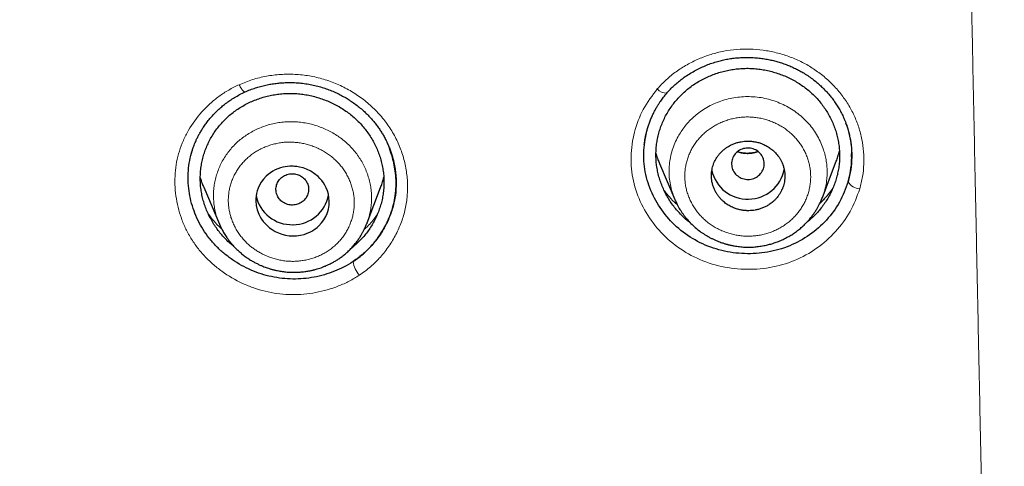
# Model space of a CAD drawing. Header units: millimetres. Extents: x 8 to 473, y 11 to 654.
# Tile 568 of 656: x 227 to 251, y 558 to 569. Entities that reach past the tile are written whole.
import ezdxf

# ---------------------------------------------------------------- set-up
doc = ezdxf.new("R2010")
doc.units = ezdxf.units.MM

msp = doc.modelspace()

# ---------------------------------------------------------------- linework, layer by layer
at = {"color": 8, "linetype": 'Continuous', "lineweight": 0}
for p, q in [((246.837, 566.459), (246.837, 566.448)), ((246.898, 565.965), (246.895, 566.091)), ((235.664, 565.825), (235.664, 565.79))]:
    msp.add_line(p, q, dxfattribs=at)
at = {"color": 7, "linetype": 'Continuous', "lineweight": 30}
for p, q in [((242.19, 565.73), (242.568, 564.845)), ((246.182, 564.895), (246.522, 565.784)), ((231.022, 565.146), (231.406, 564.248)), ((235.026, 564.274), (235.358, 565.141)), ((235.737, 565.293), (235.737, 565.299)), ((242.572, 564.84), (242.57, 564.845)), ((246.18, 564.895), (246.179, 564.892)), ((231.41, 564.241), (231.407, 564.248)), ((235.02, 564.26), (235.017, 564.252))]:
    msp.add_line(p, q, dxfattribs=at)
at = {"color": 8, "linetype": 'Continuous', "lineweight": 0, "flags": 128}
msp.add_lwpolyline([(232.041, 567.483), (232.04, 567.482), (232.034, 567.48), (232.027, 567.48), (232.018, 567.483), (232.008, 567.489), (231.997, 567.499), (231.986, 567.511), (231.973, 567.525), (231.96, 567.542), (231.946, 567.562), (231.932, 567.583), (231.918, 567.607), (231.904, 567.632), (231.89, 567.658)], dxfattribs=at)
at = {"color": 7, "linetype": 'Continuous', "lineweight": 30, "flags": 128}
for points in [[(244.365, 565.339), (244.4, 565.341), (244.435, 565.347), (244.469, 565.354), (244.502, 565.365), (244.534, 565.379), (244.564, 565.395), (244.593, 565.413), (244.621, 565.434), (244.646, 565.458), (244.669, 565.483), (244.69, 565.51), (244.708, 565.538), (244.723, 565.568), (244.736, 565.6), (244.746, 565.632), (244.753, 565.665), (244.757, 565.698), (244.758, 565.731), (244.755, 565.765), (244.75, 565.798), (244.742, 565.831), (244.731, 565.862), (244.717, 565.893), (244.7, 565.922), (244.681, 565.95), (244.659, 565.976), (244.635, 566.001), (244.609, 566.023), (244.581, 566.043), (244.551, 566.06), (244.519, 566.075), (244.487, 566.087), (244.454, 566.096), (244.419, 566.103), (244.385, 566.107), (244.35, 566.107), (244.315, 566.105), (244.28, 566.1), (244.247, 566.092), (244.213, 566.082), (244.181, 566.068), (244.151, 566.052), (244.122, 566.033), (244.095, 566.012), (244.069, 565.989), (244.046, 565.964), (244.025, 565.937), (244.007, 565.908), (243.992, 565.878), (243.979, 565.847), (243.969, 565.815), (243.962, 565.782), (243.959, 565.749), (243.958, 565.715), (243.96, 565.682), (243.965, 565.649), (243.973, 565.616), (243.984, 565.584), (243.998, 565.554), (244.015, 565.524), (244.035, 565.496), (244.056, 565.47), (244.08, 565.446), (244.107, 565.424), (244.135, 565.404), (244.164, 565.387), (244.196, 565.372), (244.228, 565.36), (244.262, 565.35), (244.296, 565.344), (244.331, 565.34), (244.365, 565.339)], [(233.215, 563.957), (233.299, 563.961), (233.394, 563.974), (233.484, 563.995), (233.498, 564), (233.513, 564.005), (233.528, 564.01), (233.543, 564.015), (233.558, 564.021), (233.626, 564.051), (233.684, 564.082), (233.731, 564.112), (233.77, 564.139), (233.8, 564.163), (233.822, 564.182), (233.837, 564.196), (233.843, 564.201), (233.844, 564.203), (233.845, 564.204), (233.845, 564.204), (233.846, 564.204), (233.846, 564.204), (233.846, 564.204), (233.846, 564.204), (233.846, 564.204), (233.846, 564.204), (233.912, 564.276), (233.967, 564.351), (234.012, 564.428), (234.046, 564.506), (234.064, 564.558), (234.078, 564.61), (234.088, 564.66), (234.094, 564.71), (234.098, 564.759), (234.098, 564.806), (234.092, 564.891), (234.077, 564.975), (234.053, 565.057), (234.022, 565.136), (233.991, 565.197), (233.955, 565.255), (233.915, 565.31), (233.871, 565.362), (233.823, 565.41), (233.74, 565.479), (233.646, 565.539), (233.542, 565.59), (233.458, 565.62), (233.369, 565.642), (233.339, 565.648), (233.308, 565.653), (233.277, 565.657), (233.245, 565.659), (233.213, 565.661), (233.181, 565.662), (233.131, 565.661), (233.078, 565.657), (233.022, 565.649), (232.963, 565.637), (232.901, 565.62), (232.838, 565.598), (232.775, 565.571), (232.714, 565.538), (232.656, 565.501), (232.601, 565.46), (232.55, 565.415), (232.487, 565.348), (232.433, 565.275), (232.389, 565.2), (232.353, 565.123), (232.332, 565.061), (232.316, 564.998), (232.305, 564.936), (232.299, 564.875), (232.298, 564.815), (232.307, 564.702), (232.333, 564.592), (232.373, 564.486), (232.404, 564.425), (232.439, 564.366), (232.48, 564.311), (232.524, 564.258), (232.573, 564.21), (232.633, 564.158), (232.699, 564.11), (232.772, 564.068), (232.851, 564.03), (232.935, 564), (233.025, 563.977), (233.118, 563.962), (233.215, 563.957)]]:
    msp.add_lwpolyline(points, dxfattribs=at)
at = {"color": 8, "linetype": 'Continuous', "lineweight": 0}
for centre, radius, start, end in [((242.371, 567.767), 0.317, 222.2258, 269.4406), ((247.125, 565.476), 0.368, 211.6492, 265.9142), ((235.294, 563.41), 0.618, 187.7344, 222.2357)]:
    msp.add_arc(centre, radius, start, end, dxfattribs=at)
at = {"color": 7, "linetype": 'Continuous', "lineweight": 30}
for centre, radius, start, end in [((244.343, 565.748), 0.89, 192.2146, 272.06), ((244.371, 565.75), 0.891, 270.3048, 349.2852), ((233.178, 565.12), 0.889, 191.3459, 272.0718), ((233.205, 565.122), 0.891, 270.3045, 349.3054)]:
    msp.add_arc(centre, radius, start, end, dxfattribs=at)
for points, knots in [([(299.289, 549.534), (299.725, 550.765), (300.594, 553.215), (301.5, 556.983), (302.198, 560.759), (302.704, 564.542), (303.106, 568.714), (303.367, 573.274), (303.476, 578.215), (303.459, 583.733), (303.324, 589.828), (303.176, 596.52), (302.935, 603.229), (302.478, 609.963), (301.819, 615.576), (301.057, 620.061), (300.323, 623.426), (299.375, 626.774), (298.152, 630.076), (296.672, 633.107), (294.939, 635.821), (292.997, 638.184), (290.744, 640.272), (288.268, 642.066), (285.654, 643.602), (282.5, 645.132), (278.784, 646.569), (274.507, 647.844), (270.17, 648.832), (265.789, 649.566), (261.377, 650.041), (256.96, 650.274), (252.566, 650.311), (248.196, 650.232), (243.826, 650.132), (239.437, 649.915), (235.033, 649.506), (230.644, 648.852), (226.297, 647.941), (222.003, 646.778), (217.783, 645.329), (214.128, 643.743), (211.04, 642.086), (208.491, 640.446), (206.09, 638.552), (203.924, 636.375), (202.08, 633.934), (200.46, 631.151), (199.104, 628.063), (198.018, 624.714), (197.207, 621.331), (196.611, 617.938), (196.033, 613.427), (195.604, 607.791), (195.423, 601.044), (195.456, 594.331), (195.581, 587.638), (195.705, 581.094), (195.959, 574.681), (196.435, 568.399), (197.124, 562.982), (197.936, 558.438), (198.781, 554.762), (199.83, 551.101), (200.782, 548.732), (201.26, 547.542)], [0, 0, 0, 0, 0.01422, 0.028301, 0.042283, 0.056188, 0.070046, 0.088148, 0.106186, 0.124159, 0.148558, 0.172923, 0.197399, 0.221993, 0.24671, 0.259145, 0.27167, 0.284302, 0.297067, 0.309991, 0.320883, 0.3319, 0.342924, 0.353811, 0.364567, 0.375221, 0.391058, 0.40678, 0.422432, 0.438055, 0.453668, 0.469227, 0.484683, 0.500001, 0.515318, 0.530774, 0.546334, 0.561944, 0.577571, 0.59322, 0.608942, 0.624779, 0.635434, 0.646191, 0.657076, 0.668103, 0.679114, 0.690014, 0.702933, 0.7157, 0.728331, 0.740856, 0.753291, 0.778008, 0.802602, 0.827078, 0.851444, 0.875842, 0.898728, 0.921719, 0.944802, 0.958463, 0.9722, 0.986034, 1, 1, 1, 1]), ([(297.894, 549.593), (298.25, 550.582), (298.961, 552.56), (299.762, 555.601), (300.413, 558.667), (300.921, 561.756), (301.317, 564.856), (301.675, 568.556), (301.937, 572.857), (302.059, 577.755), (302.055, 582.872), (301.951, 588.207), (301.823, 593.764), (301.652, 599.323), (301.365, 604.885), (300.896, 610.443), (300.299, 615.059), (299.658, 618.733), (299.075, 621.473), (298.362, 624.188), (297.491, 626.865), (296.431, 629.482), (295.254, 631.798), (293.995, 633.805), (292.711, 635.517), (291.264, 637.105), (289.487, 638.708), (287.353, 640.264), (284.871, 641.738), (282.105, 643.096), (279.066, 644.324), (275.767, 645.407), (272.409, 646.299), (269.008, 647.021), (265.289, 647.633), (261.253, 648.077), (256.912, 648.315), (252.571, 648.358), (248.235, 648.283), (243.899, 648.18), (239.563, 647.959), (235.234, 647.548), (231.22, 646.941), (227.53, 646.18), (224.162, 645.319), (220.844, 644.289), (217.591, 643.073), (214.604, 641.725), (211.896, 640.254), (209.477, 638.682), (207.41, 637.039), (205.698, 635.366), (204.319, 633.72), (203.104, 631.958), (201.93, 629.9), (200.848, 627.539), (199.895, 624.882), (199.135, 622.172), (198.534, 619.429), (198.062, 616.668), (197.573, 612.972), (197.164, 608.335), (196.923, 602.763), (196.864, 597.194), (196.92, 591.632), (197.019, 586.074), (197.131, 580.814), (197.327, 575.849), (197.627, 571.182), (198.081, 566.524), (198.644, 562.458), (199.265, 558.985), (199.887, 556.099), (200.639, 553.24), (201.526, 550.41), (202.275, 548.575), (202.65, 547.657)], [0, 0, 0, 0, 0.011709, 0.0234, 0.035079, 0.046745, 0.058401, 0.070053, 0.08835, 0.106637, 0.124908, 0.145647, 0.166375, 0.187119, 0.207887, 0.228673, 0.249479, 0.259892, 0.270315, 0.28075, 0.291198, 0.301658, 0.31213, 0.319994, 0.327864, 0.335737, 0.343609, 0.354092, 0.364563, 0.37502, 0.38755, 0.400066, 0.41258, 0.425091, 0.437599, 0.45323, 0.468841, 0.484431, 0.499999, 0.515569, 0.531166, 0.546782, 0.562408, 0.574915, 0.587424, 0.599934, 0.612454, 0.624987, 0.635443, 0.645912, 0.656393, 0.664263, 0.672136, 0.680006, 0.687871, 0.698343, 0.708803, 0.71925, 0.729685, 0.740108, 0.750521, 0.771326, 0.792113, 0.81288, 0.833624, 0.854353, 0.875091, 0.892532, 0.909986, 0.927451, 0.944927, 0.955919, 0.966921, 0.977933, 0.988958, 1, 1, 1, 1]), ([(242.368, 567.45), (242.398, 567.483), (242.456, 567.548), (242.55, 567.639), (242.646, 567.724), (242.746, 567.802), (242.857, 567.88), (242.978, 567.957), (243.11, 568.029), (243.243, 568.093), (243.376, 568.149), (243.509, 568.196), (243.64, 568.235), (243.77, 568.267), (243.897, 568.292), (244.022, 568.309), (244.144, 568.32), (244.263, 568.326), (244.39, 568.326), (244.524, 568.32), (244.664, 568.307), (244.796, 568.287), (244.92, 568.262), (245.037, 568.234), (245.152, 568.201), (245.267, 568.162), (245.382, 568.117), (245.493, 568.067), (245.6, 568.014), (245.711, 567.952), (245.824, 567.881), (245.938, 567.8), (246.044, 567.716), (246.138, 567.633), (246.219, 567.554), (246.289, 567.48), (246.356, 567.404), (246.421, 567.323), (246.485, 567.236), (246.548, 567.141), (246.609, 567.038), (246.668, 566.928), (246.722, 566.809), (246.768, 566.691), (246.807, 566.573), (246.838, 566.457), (246.864, 566.337), (246.884, 566.213), (246.897, 566.088), (246.9, 566.005), (246.901, 565.965)], [0, 0, 0, 0, 0.021982, 0.043616, 0.064902, 0.085835, 0.106409, 0.131609, 0.156221, 0.18023, 0.203624, 0.226394, 0.248532, 0.270035, 0.290901, 0.311137, 0.33075, 0.349747, 0.368132, 0.391696, 0.414177, 0.435576, 0.45589, 0.475118, 0.49326, 0.513678, 0.533561, 0.553169, 0.572487, 0.59146, 0.614704, 0.637446, 0.659703, 0.68149, 0.69859, 0.715401, 0.731936, 0.748966, 0.767006, 0.786064, 0.806151, 0.827282, 0.849456, 0.872569, 0.892535, 0.913142, 0.934388, 0.956282, 0.978831, 1, 1, 1, 1]), ([(242.95, 564.274), (242.919, 564.297), (242.85, 564.35), (242.751, 564.441), (242.652, 564.544), (242.559, 564.653), (242.475, 564.768), (242.398, 564.888), (242.33, 565.012), (242.27, 565.14), (242.219, 565.271), (242.177, 565.405), (242.143, 565.541), (242.12, 565.679), (242.106, 565.817), (242.102, 565.956), (242.108, 566.095), (242.123, 566.233), (242.149, 566.369), (242.183, 566.504), (242.226, 566.637), (242.279, 566.766), (242.34, 566.893), (242.41, 567.015), (242.488, 567.133), (242.574, 567.246), (242.669, 567.353), (242.77, 567.454), (242.879, 567.549), (242.994, 567.636), (243.115, 567.715), (243.241, 567.787), (243.371, 567.851), (243.506, 567.906), (243.644, 567.954), (243.785, 567.993), (243.928, 568.024), (244.024, 568.037), (244.073, 568.043)], [0, 0, 0, 0, 0.022341, 0.050193, 0.078059, 0.105945, 0.133856, 0.161789, 0.189738, 0.217693, 0.245645, 0.273584, 0.301501, 0.329394, 0.357264, 0.385118, 0.412959, 0.440798, 0.468648, 0.496514, 0.524401, 0.552311, 0.580246, 0.608209, 0.636208, 0.66425, 0.692352, 0.72052, 0.748639, 0.776694, 0.804701, 0.832673, 0.860614, 0.888531, 0.916424, 0.944297, 0.972153, 1, 1, 1, 1]), ([(244.073, 568.043), (244.121, 568.048), (244.219, 568.057), (244.366, 568.06), (244.513, 568.053), (244.659, 568.038), (244.804, 568.013), (244.947, 567.979), (245.088, 567.937), (245.226, 567.886), (245.36, 567.827), (245.49, 567.761), (245.615, 567.686), (245.734, 567.605), (245.848, 567.516), (245.954, 567.42), (246.054, 567.317), (246.146, 567.208), (246.231, 567.094), (246.308, 566.975), (246.376, 566.852), (246.436, 566.724), (246.488, 566.594), (246.53, 566.46), (246.564, 566.324), (246.587, 566.185), (246.601, 566.046), (246.606, 565.906), (246.6, 565.766), (246.584, 565.626), (246.558, 565.489), (246.524, 565.353), (246.48, 565.221), (246.427, 565.091), (246.366, 564.965), (246.296, 564.842), (246.218, 564.725), (246.132, 564.612), (246.039, 564.506), (245.938, 564.405), (245.859, 564.335), (245.813, 564.3), (245.804, 564.293)], [0, 0, 0, 0, 0.025428, 0.05087, 0.076323, 0.101793, 0.127284, 0.152793, 0.178315, 0.203841, 0.229362, 0.25487, 0.280356, 0.305818, 0.331258, 0.356684, 0.3821, 0.407518, 0.432949, 0.458398, 0.483866, 0.509356, 0.534868, 0.560403, 0.585967, 0.611566, 0.637214, 0.662916, 0.688576, 0.714183, 0.739753, 0.765293, 0.79081, 0.816307, 0.841786, 0.867248, 0.892695, 0.918133, 0.943571, 0.969019, 0.994463, 1, 1, 1, 1]), ([(232.035, 567.48), (232.077, 567.498), (232.16, 567.534), (232.288, 567.579), (232.415, 567.617), (232.543, 567.649), (232.67, 567.673), (232.796, 567.692), (232.922, 567.704), (233.059, 567.712), (233.207, 567.712), (233.366, 567.703), (233.521, 567.684), (233.671, 567.658), (233.816, 567.624), (233.956, 567.583), (234.09, 567.536), (234.218, 567.484), (234.339, 567.427), (234.454, 567.366), (234.563, 567.301), (234.671, 567.23), (234.779, 567.151), (234.885, 567.065), (234.982, 566.978), (235.071, 566.89), (235.151, 566.802), (235.224, 566.714), (235.29, 566.627), (235.35, 566.54), (235.404, 566.454), (235.456, 566.362), (235.506, 566.264), (235.552, 566.162), (235.591, 566.062), (235.625, 565.966), (235.652, 565.874), (235.675, 565.787), (235.693, 565.702), (235.708, 565.618), (235.721, 565.53), (235.728, 565.46), (235.733, 565.407), (235.735, 565.375), (235.736, 565.34), (235.737, 565.306), (235.737, 565.286), (235.737, 565.276)], [0, 0, 0, 0, 0.0269643, 0.0534597, 0.0795006, 0.105099, 0.1302651, 0.1550079, 0.1793355, 0.2032557, 0.2345265, 0.2651052, 0.2950108, 0.3242637, 0.3528851, 0.3808819, 0.4081567, 0.434699, 0.460518, 0.4856197, 0.5100082, 0.5336863, 0.5611644, 0.5876266, 0.6130769, 0.6375198, 0.6609608, 0.6834055, 0.7049269, 0.7257911, 0.7460276, 0.7656232, 0.7892147, 0.8118054, 0.8333949, 0.853982, 0.8735654, 0.8921441, 0.9097176, 0.9269456, 0.9450568, 0.964081, 0.970626, 0.9772726, 0.9836791, 0.992295, 1, 1, 1, 1]), ([(230.722, 565.981), (230.725, 565.992), (230.732, 566.015), (230.744, 566.054), (230.759, 566.1), (230.777, 566.152), (230.8, 566.209), (230.826, 566.273), (230.858, 566.343), (230.896, 566.417), (230.94, 566.497), (230.991, 566.58), (231.049, 566.668), (231.116, 566.759), (231.192, 566.852), (231.278, 566.947), (231.369, 567.036), (231.463, 567.12), (231.56, 567.198), (231.666, 567.274), (231.78, 567.347), (231.903, 567.417), (231.991, 567.459), (232.035, 567.48)], [0, 0, 0, 0, 0.016952, 0.037369, 0.061245, 0.088578, 0.119368, 0.153618, 0.191333, 0.232516, 0.277174, 0.325313, 0.376941, 0.432064, 0.490688, 0.552819, 0.618463, 0.675857, 0.735705, 0.798017, 0.862814, 0.930126, 1, 1, 1, 1]), ([(231.77, 563.692), (231.745, 563.711), (231.683, 563.761), (231.589, 563.848), (231.489, 563.952), (231.396, 564.063), (231.311, 564.179), (231.235, 564.3), (231.166, 564.425), (231.106, 564.554), (231.054, 564.687), (231.011, 564.821), (230.978, 564.958), (230.954, 565.096), (230.94, 565.236), (230.936, 565.375), (230.942, 565.514), (230.957, 565.652), (230.982, 565.788), (231.017, 565.923), (231.06, 566.054), (231.112, 566.183), (231.174, 566.309), (231.243, 566.43), (231.321, 566.547), (231.408, 566.658), (231.502, 566.764), (231.603, 566.864), (231.712, 566.956), (231.827, 567.041), (231.947, 567.119), (232.073, 567.189), (232.203, 567.251), (232.337, 567.304), (232.475, 567.35), (232.615, 567.387), (232.758, 567.415), (232.855, 567.427), (232.903, 567.433)], [0, 0, 0, 0, 0.017955, 0.045932, 0.073921, 0.101931, 0.129964, 0.15802, 0.186091, 0.214169, 0.242244, 0.270306, 0.298348, 0.326365, 0.354361, 0.382342, 0.410307, 0.438268, 0.466238, 0.494225, 0.522234, 0.550267, 0.578329, 0.606422, 0.634553, 0.662731, 0.690969, 0.719277, 0.747534, 0.775722, 0.803859, 0.831955, 0.860019, 0.888056, 0.916068, 0.94406, 0.972035, 1, 1, 1, 1]), ([(232.903, 567.433), (232.951, 567.437), (233.048, 567.445), (233.195, 567.445), (233.342, 567.437), (233.488, 567.419), (233.633, 567.393), (233.776, 567.357), (233.917, 567.313), (234.055, 567.261), (234.19, 567.2), (234.32, 567.132), (234.445, 567.056), (234.565, 566.972), (234.679, 566.882), (234.786, 566.784), (234.886, 566.68), (234.978, 566.57), (235.063, 566.455), (235.141, 566.334), (235.209, 566.21), (235.27, 566.081), (235.322, 565.949), (235.365, 565.815), (235.398, 565.678), (235.422, 565.539), (235.437, 565.399), (235.441, 565.258), (235.435, 565.118), (235.419, 564.979), (235.394, 564.842), (235.359, 564.707), (235.315, 564.575), (235.263, 564.445), (235.201, 564.32), (235.132, 564.199), (235.054, 564.083), (234.968, 563.972), (234.875, 563.866), (234.774, 563.768), (234.696, 563.698), (234.649, 563.664), (234.641, 563.658)], [0, 0, 0, 0, 0.025426, 0.050866, 0.07632, 0.101793, 0.127287, 0.152801, 0.178326, 0.203855, 0.229378, 0.254885, 0.28037, 0.305831, 0.331269, 0.356693, 0.382109, 0.407527, 0.432958, 0.458407, 0.483876, 0.509368, 0.534883, 0.560422, 0.585989, 0.611594, 0.637247, 0.662958, 0.688626, 0.71424, 0.739814, 0.765358, 0.79088, 0.816381, 0.841865, 0.867331, 0.892783, 0.918224, 0.943663, 0.969108, 0.994551, 1, 1, 1, 1]), ([(241.818, 566.182), (241.82, 566.202), (241.825, 566.243), (241.835, 566.309), (241.847, 566.381), (241.864, 566.46), (241.886, 566.544), (241.912, 566.634), (241.944, 566.728), (241.981, 566.821), (242.02, 566.91), (242.061, 566.993), (242.102, 567.069), (242.142, 567.138), (242.182, 567.201), (242.219, 567.256), (242.255, 567.306), (242.291, 567.355), (242.33, 567.404), (242.359, 567.437), (242.373, 567.455)], [0, 0, 0, 0, 0.043791, 0.092305, 0.145568, 0.203603, 0.266431, 0.332819, 0.403864, 0.476639, 0.545203, 0.61051, 0.67127, 0.727481, 0.779137, 0.826233, 0.868043, 0.908718, 0.95269, 1, 1, 1, 1]), ([(246.753, 566.727), (246.782, 566.642), (246.843, 566.464), (246.892, 566.18), (246.907, 565.881), (246.885, 565.579), (246.837, 565.382), (246.812, 565.283)], [0, 0, 0, 0, 0.180896, 0.382927, 0.586867, 0.792569, 1, 1, 1, 1]), ([(246.812, 565.283), (246.75, 565.114), (246.625, 564.775), (246.294, 564.333), (245.881, 563.967), (245.39, 563.696), (244.845, 563.54), (244.276, 563.503), (243.711, 563.58), (243.176, 563.772), (242.702, 564.077), (242.311, 564.472), (242.017, 564.937), (241.837, 565.451), (241.779, 565.99), (241.846, 566.341), (241.879, 566.516)], [0, 0, 0, 0, 0.07184, 0.143309, 0.214584, 0.285842, 0.357221, 0.428727, 0.500277, 0.571773, 0.643128, 0.714434, 0.785848, 0.857477, 0.929019, 1, 1, 1, 1]), ([(234.682, 563.327), (234.609, 563.282), (234.463, 563.192), (234.226, 563.086), (233.98, 563.002), (233.726, 562.942), (233.466, 562.907), (233.204, 562.897), (232.942, 562.913), (232.682, 562.955), (232.428, 563.023), (232.181, 563.116), (231.946, 563.232), (231.722, 563.37), (231.514, 563.528), (231.324, 563.704), (231.152, 563.899), (231.004, 564.11), (230.879, 564.334), (230.78, 564.569), (230.706, 564.811), (230.659, 565.057), (230.638, 565.307), (230.643, 565.556), (230.674, 565.802), (230.718, 565.961), (230.74, 566.04)], [0, 0, 0, 0, 0.04186, 0.083674, 0.125459, 0.167208, 0.208906, 0.25054, 0.292114, 0.333665, 0.375224, 0.416798, 0.4584, 0.500027, 0.541672, 0.583337, 0.625047, 0.666863, 0.708702, 0.750455, 0.79216, 0.833828, 0.87546, 0.917059, 0.95864, 1, 1, 1, 1]), ([(234.682, 563.327), (234.804, 563.418), (235.049, 563.601), (235.338, 563.953), (235.56, 564.346), (235.702, 564.773), (235.751, 565.219), (235.717, 565.668), (235.623, 565.955), (235.577, 566.097)], [0, 0, 0, 0, 0.142632, 0.285994, 0.42958, 0.572735, 0.715553, 0.858632, 1, 1, 1, 1]), ([(244.381, 564.573), (244.406, 564.574), (244.458, 564.576), (244.536, 564.587), (244.617, 564.605), (244.699, 564.631), (244.781, 564.666), (244.865, 564.713), (244.923, 564.754), (244.958, 564.782), (244.969, 564.792), (244.98, 564.801), (244.991, 564.811), (245.001, 564.821), (245.015, 564.834), (245.034, 564.853), (245.06, 564.882), (245.086, 564.912), (245.108, 564.943), (245.127, 564.969), (245.146, 565), (245.165, 565.033), (245.184, 565.07), (245.206, 565.119), (245.227, 565.177), (245.245, 565.244), (245.254, 565.295), (245.258, 565.331), (245.261, 565.353), (245.262, 565.375), (245.263, 565.396), (245.263, 565.417), (245.263, 565.461), (245.258, 565.528), (245.241, 565.616), (245.215, 565.701), (245.183, 565.775), (245.149, 565.839), (245.113, 565.894), (245.074, 565.945), (245.033, 565.992), (244.976, 566.048), (244.9, 566.109), (244.801, 566.17), (244.715, 566.209), (244.646, 566.233), (244.598, 566.247), (244.548, 566.259), (244.498, 566.267), (244.448, 566.274), (244.397, 566.277), (244.338, 566.278), (244.27, 566.274), (244.193, 566.264), (244.112, 566.246), (244.03, 566.22), (243.948, 566.185), (243.884, 566.15), (243.836, 566.12), (243.805, 566.097), (243.774, 566.073), (243.744, 566.048), (243.704, 566.01), (243.656, 565.959), (243.605, 565.891), (243.56, 565.819), (243.527, 565.748), (243.502, 565.68), (243.484, 565.616), (243.471, 565.55), (243.464, 565.483), (243.462, 565.408), (243.468, 565.326), (243.485, 565.239), (243.51, 565.156), (243.543, 565.077), (243.583, 565.003), (243.629, 564.934), (243.681, 564.872), (243.745, 564.807), (243.825, 564.742), (243.923, 564.682), (244.021, 564.637), (244.114, 564.606), (244.201, 564.587), (244.29, 564.574), (244.35, 564.574), (244.381, 564.573)], [0, 0, 0, 0, 0.013397, 0.027429, 0.042095, 0.057396, 0.073332, 0.089903, 0.109214, 0.111803, 0.114406, 0.117023, 0.119653, 0.122297, 0.124955, 0.129916, 0.137061, 0.146389, 0.151873, 0.157902, 0.164477, 0.171598, 0.179265, 0.187478, 0.201265, 0.21408, 0.225923, 0.23031, 0.234548, 0.238635, 0.242572, 0.246358, 0.249995, 0.267253, 0.284041, 0.300362, 0.316215, 0.328562, 0.340609, 0.352358, 0.363807, 0.374957, 0.395649, 0.41639, 0.437181, 0.446112, 0.455052, 0.464002, 0.472962, 0.481931, 0.490911, 0.4999, 0.513117, 0.527023, 0.541617, 0.556898, 0.572868, 0.589527, 0.596386, 0.603355, 0.610434, 0.617624, 0.624924, 0.640547, 0.65617, 0.671793, 0.687417, 0.699736, 0.712144, 0.724639, 0.737222, 0.749894, 0.766722, 0.783203, 0.799338, 0.815127, 0.83057, 0.845668, 0.860421, 0.87483, 0.895259, 0.915859, 0.93663, 0.952326, 0.968119, 0.984011, 1, 1, 1, 1]), ([(234.682, 563.327), (234.759, 563.382), (234.912, 563.491), (235.111, 563.683), (235.282, 563.888), (235.44, 564.127), (235.575, 564.399), (235.676, 564.701), (235.738, 565.047), (235.746, 565.43), (235.689, 565.706), (235.661, 565.838)], [0, 0, 0, 0, 0.097236, 0.192027, 0.284396, 0.37429, 0.490143, 0.601374, 0.707947, 0.859173, 1, 1, 1, 1]), ([(242.104, 565.971), (242.105, 565.967), (242.118, 565.917), (242.147, 565.836), (242.178, 565.761), (242.191, 565.731)], [0, 0, 0, 0, 0.050417, 0.60761, 1, 1, 1, 1]), ([(244.61, 566.022), (244.607, 566.021), (244.6, 566.018), (244.585, 566.014), (244.565, 566.008), (244.539, 566.001), (244.507, 565.993), (244.469, 565.987), (244.425, 565.981), (244.376, 565.977), (244.324, 565.977), (244.276, 565.979), (244.234, 565.984), (244.2, 565.989), (244.173, 565.995), (244.149, 566), (244.126, 566.006), (244.109, 566.011), (244.099, 566.014), (244.097, 566.015)], [0, 0, 0, 0, 0.017023, 0.046177, 0.088214, 0.13965, 0.202545, 0.276912, 0.362776, 0.45597, 0.563004, 0.656417, 0.736083, 0.801767, 0.853533, 0.893926, 0.941484, 0.990326, 1, 1, 1, 1]), ([(246.522, 565.784), (246.529, 565.803), (246.551, 565.86), (246.578, 565.943), (246.594, 566.008), (246.6, 566.034)], [0, 0, 0, 0, 0.2349487, 0.6980508, 1, 1, 1, 1]), ([(246.812, 565.283), (246.834, 565.372), (246.879, 565.549), (246.904, 565.778), (246.899, 565.917), (246.898, 565.965)], [0, 0, 0, 0, 0.396016, 0.79061, 1, 1, 1, 1]), ([(230.938, 565.381), (230.938, 565.38), (230.951, 565.332), (230.978, 565.253), (231.01, 565.178), (231.023, 565.146)], [0, 0, 0, 0, 0.013163, 0.596007, 1, 1, 1, 1]), ([(233.185, 565.48), (233.164, 565.478), (233.122, 565.475), (233.061, 565.459), (233.003, 565.435), (232.95, 565.403), (232.903, 565.363), (232.863, 565.316), (232.831, 565.263), (232.808, 565.207), (232.795, 565.148), (232.791, 565.087), (232.797, 565.027), (232.813, 564.969), (232.839, 564.913), (232.872, 564.862), (232.914, 564.817), (232.963, 564.779), (233.017, 564.749), (233.076, 564.727), (233.137, 564.713), (233.2, 564.71), (233.263, 564.716), (233.324, 564.732), (233.382, 564.756), (233.435, 564.788), (233.482, 564.829), (233.522, 564.875), (233.553, 564.928), (233.576, 564.984), (233.59, 565.043), (233.594, 565.104), (233.588, 565.164), (233.572, 565.222), (233.546, 565.278), (233.513, 565.329), (233.471, 565.374), (233.422, 565.412), (233.368, 565.443), (233.309, 565.464), (233.247, 565.478), (233.206, 565.479), (233.185, 565.48)], [0, 0, 0, 0, 0.024996, 0.049996, 0.075004, 0.100004, 0.125, 0.149996, 0.174996, 0.200004, 0.225004, 0.25, 0.274996, 0.299996, 0.325004, 0.350004, 0.375, 0.399996, 0.424996, 0.450004, 0.475004, 0.5, 0.524996, 0.549996, 0.575004, 0.600004, 0.625, 0.649996, 0.674996, 0.700004, 0.725004, 0.75, 0.774996, 0.799996, 0.825004, 0.850004, 0.875, 0.899996, 0.924996, 0.950004, 0.975004, 1, 1, 1, 1]), ([(235.731, 565.329), (235.733, 565.281), (235.742, 565.129), (235.711, 564.875), (235.637, 564.574), (235.52, 564.282), (235.365, 564.006), (235.172, 563.751), (234.947, 563.519), (234.77, 563.391), (234.682, 563.327)], [0, 0, 0, 0, 0.061617, 0.193167, 0.325645, 0.459042, 0.593297, 0.728269, 0.863831, 1, 1, 1, 1]), ([(235.357, 565.142), (235.363, 565.157), (235.384, 565.211), (235.411, 565.294), (235.428, 565.362), (235.435, 565.391)], [0, 0, 0, 0, 0.191119, 0.664802, 1, 1, 1, 1]), ([(246.438, 565.123), (246.432, 565.113), (246.412, 565.084), (246.376, 565.036), (246.329, 564.976), (246.273, 564.911), (246.211, 564.843), (246.165, 564.797), (246.143, 564.774)], [0, 0, 0, 0, 0.075723, 0.230862, 0.397317, 0.575123, 0.792284, 1, 1, 1, 1]), ([(242.431, 564.916), (242.425, 564.923), (242.4, 564.95), (242.362, 564.996), (242.326, 565.041), (242.308, 565.066), (242.304, 565.072)], [0, 0, 0, 0, 0.136898, 0.533928, 0.899065, 1, 1, 1, 1]), ([(242.57, 564.841), (242.576, 564.827), (242.59, 564.797), (242.613, 564.748), (242.642, 564.692), (242.675, 564.633), (242.711, 564.574), (242.75, 564.515), (242.794, 564.454), (242.855, 564.376), (242.936, 564.284), (243.039, 564.184), (243.149, 564.093), (243.265, 564.011), (243.366, 563.949), (243.449, 563.905), (243.512, 563.873), (243.576, 563.845), (243.637, 563.82), (243.692, 563.799), (243.738, 563.784), (243.775, 563.772), (243.807, 563.762), (243.833, 563.755), (243.855, 563.749), (243.871, 563.745), (243.885, 563.741), (243.9, 563.737), (243.922, 563.732), (243.951, 563.726), (243.985, 563.719), (244.052, 563.706), (244.15, 563.692), (244.276, 563.682), (244.401, 563.68), (244.525, 563.686), (244.654, 563.701), (244.776, 563.722), (244.891, 563.75), (245, 563.783), (245.111, 563.823), (245.223, 563.872), (245.331, 563.926), (245.432, 563.986), (245.528, 564.05), (245.622, 564.121), (245.713, 564.201), (245.802, 564.289), (245.879, 564.377), (245.944, 564.46), (245.996, 564.535), (246.042, 564.607), (246.08, 564.674), (246.113, 564.737), (246.14, 564.794), (246.163, 564.845), (246.176, 564.878), (246.182, 564.893)], [0, 0, 0, 0, 0.009623, 0.021362, 0.035257, 0.051336, 0.065519, 0.081078, 0.098021, 0.115528, 0.147305, 0.178803, 0.210043, 0.24107, 0.271919, 0.287289, 0.302626, 0.317931, 0.332748, 0.345919, 0.355596, 0.364092, 0.371405, 0.377205, 0.381956, 0.385659, 0.388313, 0.391191, 0.395966, 0.402685, 0.410586, 0.418486, 0.446572, 0.47451, 0.500566, 0.527552, 0.55549, 0.584402, 0.608249, 0.632777, 0.658342, 0.685059, 0.712953, 0.737118, 0.76214, 0.788037, 0.814699, 0.842106, 0.870282, 0.891789, 0.91208, 0.930754, 0.947814, 0.963264, 0.977108, 0.989351, 1, 1, 1, 1]), ([(231.267, 564.327), (231.258, 564.338), (231.226, 564.373), (231.184, 564.425), (231.153, 564.467), (231.141, 564.483)], [0, 0, 0, 0, 0.215768, 0.700692, 1, 1, 1, 1]), ([(231.409, 564.24), (231.41, 564.237), (231.414, 564.23), (231.42, 564.216), (231.427, 564.201), (231.438, 564.178), (231.453, 564.147), (231.474, 564.107), (231.498, 564.062), (231.525, 564.015), (231.556, 563.965), (231.591, 563.913), (231.632, 563.856), (231.68, 563.793), (231.737, 563.725), (231.802, 563.657), (231.873, 563.588), (231.952, 563.52), (232.036, 563.454), (232.123, 563.394), (232.208, 563.342), (232.288, 563.298), (232.364, 563.261), (232.433, 563.229), (232.497, 563.204), (232.553, 563.183), (232.603, 563.166), (232.647, 563.152), (232.684, 563.141), (232.717, 563.132), (232.75, 563.124), (232.788, 563.115), (232.835, 563.105), (232.889, 563.095), (232.946, 563.085), (233.005, 563.078), (233.066, 563.072), (233.127, 563.067), (233.187, 563.065), (233.245, 563.065), (233.301, 563.066), (233.357, 563.069), (233.413, 563.073), (233.469, 563.079), (233.522, 563.086), (233.571, 563.094), (233.613, 563.101), (233.649, 563.109), (233.675, 563.115), (233.696, 563.119), (233.721, 563.126), (233.757, 563.135), (233.807, 563.149), (233.866, 563.168), (233.933, 563.191), (234.006, 563.22), (234.085, 563.256), (234.164, 563.295), (234.242, 563.339), (234.318, 563.386), (234.396, 563.44), (234.475, 563.501), (234.554, 563.57), (234.631, 563.645), (234.703, 563.725), (234.767, 563.804), (234.822, 563.88), (234.869, 563.952), (234.908, 564.019), (234.94, 564.08), (234.967, 564.134), (234.989, 564.182), (235.006, 564.223), (235.016, 564.248), (235.02, 564.259)], [0, 0, 0, 0, 0.002833, 0.0060085, 0.0096353, 0.0137887, 0.0222714, 0.0324856, 0.0436867, 0.0557434, 0.0686592, 0.0824383, 0.0970863, 0.1152825, 0.1346841, 0.1552123, 0.1768073, 0.1994742, 0.2232146, 0.246447, 0.2679548, 0.2877552, 0.3058592, 0.3222737, 0.3370023, 0.3500466, 0.3614065, 0.371081, 0.3793183, 0.3863532, 0.3931623, 0.4012024, 0.4116373, 0.4244754, 0.4362565, 0.4493205, 0.4625841, 0.4758617, 0.4891462, 0.5012319, 0.5133287, 0.5254387, 0.5375639, 0.5497063, 0.561662, 0.5722076, 0.5819471, 0.5897385, 0.5955821, 0.5995832, 0.6037938, 0.6125569, 0.6238571, 0.637537, 0.6527186, 0.6700952, 0.688985, 0.709398, 0.7280077, 0.7477439, 0.7686204, 0.7906479, 0.8137348, 0.8378569, 0.8624152, 0.8852455, 0.9061713, 0.9252039, 0.9423508, 0.9576173, 0.9710079, 0.9825283, 0.9921871, 1, 1, 1, 1])]:
    msp.add_open_spline(points, degree=3, knots=knots, dxfattribs=at)
at = {"color": 8, "linetype": 'Continuous', "lineweight": 0}
for points, knots in [([(203.271, 547.625), (202.774, 548.768), (201.785, 551.045), (200.69, 554.587), (199.795, 558.164), (199.096, 561.785), (198.484, 565.817), (197.993, 570.268), (197.638, 575.134), (197.389, 580.617), (197.25, 586.704), (197.111, 593.388), (197.062, 600.073), (197.239, 606.76), (197.676, 612.331), (198.264, 616.776), (198.876, 620.097), (199.698, 623.376), (200.784, 626.583), (202.119, 629.505), (203.686, 632.104), (205.435, 634.365), (207.459, 636.404), (209.719, 638.197), (212.141, 639.773), (215.109, 641.382), (218.646, 642.939), (222.741, 644.358), (226.895, 645.5), (231.558, 646.485), (236.755, 647.223), (242.486, 647.622), (246.322, 647.712), (248.245, 647.758)], [0, 0, 0, 0, 0.027811, 0.055398, 0.082938, 0.110516, 0.138178, 0.174576, 0.211159, 0.247876, 0.297974, 0.34805, 0.398105, 0.448142, 0.498248, 0.523439, 0.548708, 0.573938, 0.599093, 0.624359, 0.645457, 0.666462, 0.68755, 0.708668, 0.729707, 0.750736, 0.78232, 0.813743, 0.844809, 0.875739, 0.916964, 0.958374, 1, 1, 1, 1]), ([(248.245, 647.758), (250.168, 647.791), (254.005, 647.858), (259.747, 647.691), (264.97, 647.165), (269.67, 646.369), (273.868, 645.396), (278.016, 644.146), (281.613, 642.733), (284.644, 641.247), (287.129, 639.773), (289.458, 638.072), (291.562, 636.116), (293.404, 633.93), (295.078, 631.397), (296.531, 628.532), (297.747, 625.371), (298.705, 622.129), (299.454, 618.835), (300.222, 614.417), (300.882, 608.869), (301.333, 602.194), (301.558, 595.512), (301.693, 588.828), (301.811, 582.295), (301.768, 575.923), (301.488, 569.731), (300.96, 564.429), (300.278, 560.014), (299.537, 556.469), (298.598, 552.951), (297.717, 550.677), (297.275, 549.535)], [0, 0, 0, 0, 0.041621, 0.083027, 0.124254, 0.155187, 0.186259, 0.217684, 0.249258, 0.270278, 0.291311, 0.312423, 0.333508, 0.354515, 0.375614, 0.400882, 0.426039, 0.451271, 0.476543, 0.501735, 0.551843, 0.601883, 0.651941, 0.702019, 0.752119, 0.798831, 0.845298, 0.891449, 0.918531, 0.94558, 0.97268, 1, 1, 1, 1]), ([(248.267, 646.686), (246.857, 646.654), (244.039, 646.588), (239.817, 646.381), (235.608, 645.987), (231.7, 645.404), (228.092, 644.671), (224.782, 643.831), (221.514, 642.828), (218.314, 641.641), (215.379, 640.321), (212.716, 638.881), (210.34, 637.339), (208.134, 635.587), (206.154, 633.594), (204.455, 631.36), (203.033, 628.946), (201.873, 626.406), (200.941, 623.783), (200.202, 621.106), (199.62, 618.399), (199.172, 615.676), (198.718, 612.014), (198.348, 607.402), (198.15, 601.844), (198.13, 596.285), (198.219, 590.731), (198.332, 585.217), (198.475, 579.739), (198.733, 574.297), (199.17, 568.861), (199.764, 564.157), (200.447, 560.191), (201.144, 556.961), (202.009, 553.77), (203.051, 550.614), (203.969, 548.585), (204.43, 547.566)], [0, 0, 0, 0, 0.030875, 0.061712, 0.092529, 0.123402, 0.148227, 0.17321, 0.198303, 0.223286, 0.248239, 0.269168, 0.290108, 0.310917, 0.33167, 0.352646, 0.373652, 0.39457, 0.415527, 0.436491, 0.457375, 0.478202, 0.499018, 0.541033, 0.583124, 0.625219, 0.667272, 0.709317, 0.75061, 0.791934, 0.833292, 0.874698, 0.899774, 0.92478, 0.949757, 0.974781, 1, 1, 1, 1]), ([(296.119, 549.43), (296.537, 550.466), (297.372, 552.531), (298.284, 555.727), (299.018, 558.95), (299.582, 562.206), (300.105, 566.214), (300.508, 570.976), (300.721, 576.48), (300.753, 581.983), (300.668, 587.484), (300.557, 592.988), (300.418, 598.497), (300.169, 604.006), (299.746, 609.507), (299.19, 614.071), (298.589, 617.697), (298.029, 620.4), (297.338, 623.08), (296.49, 625.725), (295.452, 628.308), (294.295, 630.59), (293.055, 632.567), (291.788, 634.25), (290.367, 635.802), (288.632, 637.365), (286.545, 638.888), (284.108, 640.332), (281.388, 641.662), (278.401, 642.862), (275.156, 643.918), (271.849, 644.787), (268.507, 645.492), (264.873, 646.078), (260.944, 646.502), (256.723, 646.725), (252.496, 646.76), (249.677, 646.711), (248.267, 646.686)], [0, 0, 0, 0, 0.025219, 0.050243, 0.075219, 0.100224, 0.1253, 0.167123, 0.208897, 0.250637, 0.292347, 0.334058, 0.375777, 0.417537, 0.459293, 0.500974, 0.521789, 0.542616, 0.563499, 0.584464, 0.60542, 0.626337, 0.642078, 0.657874, 0.67353, 0.689088, 0.709897, 0.730837, 0.751765, 0.776717, 0.8017, 0.826792, 0.851776, 0.8766, 0.907472, 0.938289, 0.969126, 1, 1, 1, 1]), ([(248.267, 646.686), (248.277, 646.185), (248.298, 645.183), (248.328, 643.681), (248.359, 642.178), (248.389, 640.676), (248.42, 639.173), (248.45, 637.7), (248.479, 636.254), (248.508, 634.838), (248.537, 633.421), (248.566, 632.005), (248.596, 630.534), (248.627, 629.01), (248.659, 627.433), (248.691, 625.857), (248.723, 624.284), (248.755, 622.713), (248.787, 621.146), (248.819, 619.582), (248.851, 618.019), (248.883, 616.458), (248.915, 614.897), (248.946, 613.336), (248.978, 611.774), (249.01, 610.213), (249.042, 608.654), (249.074, 607.096), (249.106, 605.517), (249.139, 603.916), (249.172, 602.293), (249.205, 600.672), (249.238, 599.053), (249.271, 597.436), (249.303, 595.871), (249.334, 594.359), (249.364, 592.898), (249.393, 591.44), (249.423, 589.984), (249.453, 588.53), (249.484, 586.992), (249.517, 585.372), (249.552, 583.668), (249.587, 581.968), (249.622, 580.259), (249.657, 578.541), (249.692, 576.814), (249.728, 575.089), (249.763, 573.367), (249.798, 571.646), (249.833, 569.928), (249.87, 568.116), (249.909, 566.212), (249.95, 564.215), (249.991, 562.222), (250.032, 560.231), (250.072, 558.244), (250.115, 556.142), (250.161, 553.922), (250.209, 551.585), (250.257, 549.248), (250.289, 547.692), (250.304, 546.914)], [0, 0, 0, 0, 0.01462, 0.029242, 0.043867, 0.058496, 0.073129, 0.087768, 0.101577, 0.115392, 0.129213, 0.143039, 0.156865, 0.172296, 0.187724, 0.203143, 0.218551, 0.233944, 0.249317, 0.264671, 0.280017, 0.295366, 0.310729, 0.326117, 0.341525, 0.356945, 0.372366, 0.38778, 0.403183, 0.41931, 0.435435, 0.451561, 0.467691, 0.483827, 0.499967, 0.514609, 0.529252, 0.543896, 0.558538, 0.573178, 0.587814, 0.605059, 0.622298, 0.639537, 0.656776, 0.67437, 0.691968, 0.709569, 0.727171, 0.744776, 0.762381, 0.779987, 0.800527, 0.821064, 0.841595, 0.862114, 0.88262, 0.903124, 0.927305, 0.951521, 0.97576, 1, 1, 1, 1]), ([(242.137, 567.554), (242.207, 567.63), (242.349, 567.783), (242.596, 567.98), (242.863, 568.151), (243.15, 568.293), (243.451, 568.404), (243.764, 568.483), (244.084, 568.526), (244.408, 568.534), (244.732, 568.508), (245.05, 568.447), (245.361, 568.354), (245.658, 568.228), (245.938, 568.071), (246.196, 567.884), (246.431, 567.672), (246.638, 567.437), (246.817, 567.181), (246.965, 566.907), (247.078, 566.619), (247.156, 566.321), (247.198, 566.017), (247.203, 565.712), (247.174, 565.407), (247.124, 565.209), (247.099, 565.11)], [0, 0, 0, 0, 0.0416034, 0.0832461, 0.1249418, 0.1666687, 0.2083913, 0.2500822, 0.2917346, 0.333397, 0.3751018, 0.4168514, 0.4586389, 0.5004679, 0.5422159, 0.5838187, 0.6253626, 0.6669144, 0.7085365, 0.7503024, 0.7920674, 0.8336852, 0.875226, 0.9167479, 0.9583124, 1, 1, 1, 1]), ([(231.89, 567.658), (231.998, 567.702), (232.213, 567.79), (232.556, 567.871), (232.906, 567.915), (233.26, 567.918), (233.614, 567.88), (233.96, 567.799), (234.295, 567.678), (234.612, 567.519), (234.906, 567.326), (235.174, 567.1), (235.412, 566.847), (235.614, 566.567), (235.777, 566.266), (235.9, 565.948), (235.982, 565.62), (236.022, 565.285), (236.018, 564.95), (235.969, 564.619), (235.874, 564.298), (235.739, 563.991), (235.566, 563.702), (235.356, 563.436), (235.115, 563.195), (234.93, 563.062), (234.837, 562.995)], [0, 0, 0, 0, 0.0419327, 0.0837361, 0.1254618, 0.1671451, 0.2088299, 0.2505926, 0.2923846, 0.3341104, 0.3757847, 0.4174014, 0.4589618, 0.5005032, 0.5420981, 0.5837613, 0.6254559, 0.6671226, 0.7087124, 0.75022, 0.791761, 0.8334044, 0.8751037, 0.9167948, 0.9584279, 1, 1, 1, 1]), ([(234.837, 562.995), (234.755, 562.945), (234.593, 562.845), (234.24, 562.687), (233.865, 562.579), (233.478, 562.526), (233.184, 562.515), (232.89, 562.533), (232.599, 562.58), (232.315, 562.656), (231.948, 562.795), (231.603, 562.985), (231.293, 563.221), (231.079, 563.419), (230.888, 563.637), (230.721, 563.872), (230.582, 564.123), (230.471, 564.386), (230.389, 564.656), (230.336, 564.933), (230.312, 565.212), (230.318, 565.49), (230.354, 565.766), (230.421, 566.035), (230.519, 566.295), (230.686, 566.626), (230.907, 566.929), (231.172, 567.195), (231.392, 567.374), (231.631, 567.532), (231.803, 567.616), (231.89, 567.658)], [0, 0, 0, 0, 0.031299, 0.062614, 0.125203, 0.156512, 0.187775, 0.218983, 0.250153, 0.281326, 0.312526, 0.374941, 0.406213, 0.437493, 0.46879, 0.500145, 0.531514, 0.56284, 0.594143, 0.625423, 0.656673, 0.687884, 0.719059, 0.750223, 0.781389, 0.812563, 0.874908, 0.90615, 0.937404, 0.968678, 1, 1, 1, 1]), ([(247.099, 565.11), (247.029, 564.92), (246.889, 564.542), (246.519, 564.048), (246.057, 563.638), (245.507, 563.335), (244.898, 563.161), (244.261, 563.119), (243.628, 563.206), (243.029, 563.42), (242.5, 563.761), (242.062, 564.203), (241.732, 564.723), (241.529, 565.298), (241.471, 565.901), (241.558, 566.497), (241.769, 567.066), (242.014, 567.391), (242.137, 567.554)], [0, 0, 0, 0, 0.062662, 0.12518, 0.187576, 0.24988, 0.312286, 0.374889, 0.437535, 0.500063, 0.562451, 0.62484, 0.687323, 0.74996, 0.812525, 0.874932, 0.93738, 1, 1, 1, 1]), ([(242.57, 564.845), (242.55, 564.894), (242.508, 564.998), (242.463, 565.165), (242.433, 565.343), (242.422, 565.522), (242.429, 565.702), (242.456, 565.88), (242.501, 566.055), (242.564, 566.225), (242.639, 566.378), (242.721, 566.513), (242.806, 566.633), (242.902, 566.745), (243.006, 566.85), (243.128, 566.954), (243.271, 567.055), (243.433, 567.147), (243.604, 567.225), (243.783, 567.287), (243.966, 567.332), (244.154, 567.359), (244.345, 567.371), (244.472, 567.363), (244.536, 567.359)], [0, 0, 0, 0, 0.04126, 0.08903, 0.136743, 0.184438, 0.232174, 0.279989, 0.327886, 0.375861, 0.423889, 0.462332, 0.500774, 0.539207, 0.577635, 0.616081, 0.664088, 0.712004, 0.759875, 0.807736, 0.855623, 0.903582, 0.951675, 1, 1, 1, 1]), ([(244.536, 567.359), (244.6, 567.352), (244.726, 567.336), (244.912, 567.291), (245.092, 567.23), (245.265, 567.153), (245.429, 567.061), (245.583, 566.954), (245.725, 566.834), (245.854, 566.701), (245.968, 566.556), (246.066, 566.401), (246.148, 566.237), (246.209, 566.078), (246.253, 565.927), (246.281, 565.785), (246.297, 565.641), (246.302, 565.496), (246.293, 565.34), (246.266, 565.173), (246.229, 565.02), (246.193, 564.93), (246.18, 564.895)], [0, 0, 0, 0, 0.0541318, 0.1080833, 0.1619163, 0.2156622, 0.2693356, 0.3229468, 0.3765158, 0.430085, 0.4837024, 0.5373914, 0.591151, 0.6449543, 0.6880094, 0.7310516, 0.7740714, 0.8170722, 0.8600752, 0.9137588, 0.9673334, 1, 1, 1, 1]), ([(244.492, 566.861), (244.452, 566.864), (244.372, 566.87), (244.251, 566.866), (244.131, 566.855), (244.012, 566.834), (243.895, 566.804), (243.78, 566.766), (243.669, 566.72), (243.562, 566.666), (243.461, 566.604), (243.364, 566.536), (243.275, 566.46), (243.191, 566.378), (243.115, 566.29), (243.047, 566.195), (242.986, 566.096), (242.934, 565.993), (242.89, 565.886), (242.856, 565.777), (242.831, 565.665), (242.816, 565.551), (242.809, 565.436), (242.813, 565.322), (242.826, 565.209), (242.848, 565.096), (242.88, 564.984), (242.921, 564.876), (242.971, 564.771), (243.029, 564.669), (243.095, 564.572), (243.168, 564.481), (243.249, 564.395), (243.337, 564.316), (243.432, 564.244), (243.532, 564.178), (243.638, 564.121), (243.748, 564.071), (243.861, 564.029), (243.977, 563.996), (244.096, 563.971), (244.216, 563.955), (244.337, 563.949), (244.458, 563.951), (244.578, 563.962), (244.697, 563.983), (244.815, 564.013), (244.929, 564.05), (245.04, 564.097), (245.146, 564.151), (245.248, 564.214), (245.344, 564.283), (245.433, 564.359), (245.516, 564.442), (245.592, 564.531), (245.66, 564.625), (245.72, 564.725), (245.771, 564.828), (245.815, 564.935), (245.849, 565.045), (245.875, 565.157), (245.891, 565.27), (245.897, 565.384), (245.894, 565.499), (245.882, 565.612), (245.859, 565.725), (245.828, 565.836), (245.787, 565.945), (245.738, 566.05), (245.68, 566.15), (245.614, 566.247), (245.539, 566.338), (245.458, 566.424), (245.37, 566.503), (245.276, 566.575), (245.176, 566.641), (245.071, 566.698), (244.961, 566.748), (244.848, 566.79), (244.731, 566.823), (244.613, 566.847), (244.533, 566.857), (244.492, 566.861)], [0, 0, 0, 0, 0.012512, 0.024938, 0.037357, 0.049849, 0.062492, 0.075007, 0.087525, 0.100112, 0.112609, 0.125019, 0.137561, 0.150005, 0.162427, 0.174908, 0.187524, 0.200106, 0.212572, 0.225, 0.237469, 0.250056, 0.262571, 0.274999, 0.287419, 0.299911, 0.312554, 0.325023, 0.337504, 0.350088, 0.362612, 0.375056, 0.387462, 0.399963, 0.412522, 0.424986, 0.437476, 0.450144, 0.462661, 0.475103, 0.487547, 0.50007, 0.512591, 0.525032, 0.537474, 0.549998, 0.562682, 0.575121, 0.587609, 0.600188, 0.612691, 0.625152, 0.637574, 0.650069, 0.662603, 0.675056, 0.687555, 0.700066, 0.712578, 0.725152, 0.73764, 0.750054, 0.762583, 0.775016, 0.787433, 0.799912, 0.812532, 0.825092, 0.837544, 0.849966, 0.862436, 0.875033, 0.887577, 0.900019, 0.912439, 0.924915, 0.937524, 0.949969, 0.962454, 0.975023, 0.987527, 1, 1, 1, 1]), ([(231.407, 564.248), (231.401, 564.26), (231.375, 564.317), (231.34, 564.422), (231.302, 564.562), (231.276, 564.704), (231.262, 564.848), (231.26, 564.992), (231.27, 565.136), (231.292, 565.278), (231.326, 565.418), (231.371, 565.555), (231.427, 565.688), (231.494, 565.816), (231.571, 565.939), (231.658, 566.056), (231.755, 566.165), (231.86, 566.267), (231.974, 566.36), (232.096, 566.444), (232.224, 566.519), (232.358, 566.584), (232.497, 566.639), (232.64, 566.684), (232.787, 566.718), (232.937, 566.741), (233.088, 566.752), (233.242, 566.753), (233.344, 566.744), (233.395, 566.739)], [0, 0, 0, 0, 0.010349, 0.048348, 0.0863, 0.124226, 0.162156, 0.200125, 0.238172, 0.276226, 0.314269, 0.352311, 0.390352, 0.428389, 0.46642, 0.504447, 0.54248, 0.580542, 0.61866, 0.656733, 0.694745, 0.732722, 0.770689, 0.808669, 0.846689, 0.884785, 0.923, 0.961391, 1, 1, 1, 1]), ([(233.395, 566.739), (233.446, 566.732), (233.547, 566.718), (233.697, 566.682), (233.843, 566.637), (233.984, 566.581), (234.121, 566.516), (234.252, 566.44), (234.377, 566.355), (234.494, 566.262), (234.603, 566.16), (234.704, 566.05), (234.795, 565.933), (234.876, 565.809), (234.947, 565.679), (235.008, 565.545), (235.057, 565.407), (235.095, 565.265), (235.122, 565.122), (235.136, 564.977), (235.138, 564.832), (235.128, 564.688), (235.105, 564.545), (235.07, 564.405), (235.042, 564.31), (235.021, 564.263), (235.02, 564.26)], [0, 0, 0, 0, 0.043761, 0.087342, 0.130786, 0.174122, 0.217377, 0.260573, 0.303734, 0.346887, 0.390071, 0.433328, 0.476632, 0.51998, 0.563374, 0.606804, 0.650256, 0.693712, 0.737159, 0.780594, 0.824028, 0.867482, 0.910849, 0.954125, 0.997342, 1, 1, 1, 1]), ([(233.326, 566.241), (233.286, 566.245), (233.206, 566.253), (233.085, 566.254), (232.965, 566.246), (232.846, 566.228), (232.728, 566.201), (232.613, 566.166), (232.502, 566.123), (232.394, 566.072), (232.292, 566.014), (232.195, 565.948), (232.104, 565.875), (232.02, 565.795), (231.943, 565.709), (231.874, 565.617), (231.812, 565.519), (231.758, 565.417), (231.713, 565.311), (231.677, 565.203), (231.65, 565.092), (231.633, 564.986), (231.625, 564.884), (231.624, 564.789), (231.631, 564.694), (231.643, 564.599), (231.663, 564.504), (231.691, 564.404), (231.729, 564.3), (231.777, 564.193), (231.833, 564.09), (231.898, 563.992), (231.966, 563.903), (232.037, 563.825), (232.107, 563.755), (232.183, 563.691), (232.263, 563.631), (232.347, 563.576), (232.441, 563.522), (232.545, 563.472), (232.658, 563.427), (232.774, 563.391), (232.891, 563.363), (233.011, 563.344), (233.132, 563.334), (233.253, 563.333), (233.373, 563.342), (233.493, 563.359), (233.611, 563.385), (233.726, 563.42), (233.837, 563.463), (233.943, 563.514), (234.045, 563.573), (234.142, 563.64), (234.233, 563.714), (234.317, 563.794), (234.394, 563.88), (234.463, 563.972), (234.525, 564.07), (234.578, 564.172), (234.623, 564.278), (234.659, 564.387), (234.686, 564.498), (234.704, 564.611), (234.712, 564.725), (234.711, 564.84), (234.7, 564.954), (234.679, 565.067), (234.649, 565.18), (234.61, 565.29), (234.562, 565.396), (234.505, 565.498), (234.44, 565.597), (234.367, 565.69), (234.287, 565.778), (234.2, 565.859), (234.107, 565.934), (234.007, 566.002), (233.902, 566.062), (233.792, 566.115), (233.679, 566.16), (233.564, 566.196), (233.446, 566.224), (233.366, 566.236), (233.326, 566.241)], [0, 0, 0, 0, 0.012474, 0.024883, 0.037307, 0.049826, 0.062518, 0.075012, 0.087525, 0.100132, 0.112634, 0.125012, 0.137547, 0.149982, 0.162395, 0.174867, 0.187476, 0.200128, 0.212633, 0.225064, 0.237498, 0.25001, 0.260421, 0.27077, 0.281106, 0.291477, 0.30193, 0.312511, 0.325134, 0.337622, 0.350051, 0.362497, 0.375037, 0.385429, 0.395763, 0.406088, 0.41645, 0.426897, 0.437474, 0.450119, 0.462622, 0.475059, 0.487505, 0.500037, 0.512563, 0.525009, 0.537456, 0.549984, 0.562672, 0.575198, 0.587633, 0.600053, 0.612537, 0.625162, 0.637671, 0.650085, 0.662485, 0.674951, 0.687562, 0.700059, 0.712568, 0.72517, 0.73767, 0.750051, 0.762589, 0.775025, 0.787439, 0.79991, 0.812519, 0.825088, 0.837544, 0.849964, 0.862428, 0.875015, 0.887517, 0.899934, 0.912346, 0.924833, 0.937474, 0.950085, 0.962568, 0.974998, 0.98745, 1, 1, 1, 1]), ([(244.616, 566.016), (244.612, 566.015), (244.593, 566.008), (244.561, 565.998), (244.518, 565.988), (244.476, 565.98), (244.416, 565.971), (244.336, 565.967), (244.238, 565.975), (244.156, 565.989), (244.109, 566.005), (244.093, 566.01)], [0, 0, 0, 0, 0.025164, 0.111345, 0.194366, 0.274224, 0.350915, 0.537515, 0.720166, 0.903887, 1, 1, 1, 1]), ([(233.262, 565.473), (233.248, 565.473), (233.221, 565.473), (233.195, 565.477), (233.182, 565.479)], [0, 0, 0, 0, 0.525009, 1, 1, 1, 1]), ([(242.629, 564.719), (242.619, 564.727), (242.548, 564.786), (242.436, 564.905), (242.344, 565.023), (242.301, 565.078)], [0, 0, 0, 0, 0.076774, 0.565776, 1, 1, 1, 1]), ([(246.44, 565.127), (246.394, 565.064), (246.301, 564.939), (246.192, 564.816), (246.127, 564.759), (246.121, 564.754)], [0, 0, 0, 0, 0.474748, 0.954388, 1, 1, 1, 1]), ([(231.462, 564.131), (231.456, 564.136), (231.387, 564.193), (231.277, 564.311), (231.183, 564.431), (231.139, 564.487)], [0, 0, 0, 0, 0.049217, 0.550296, 1, 1, 1, 1]), ([(235.285, 564.505), (235.269, 564.479), (235.199, 564.366), (235.089, 564.236), (234.986, 564.145), (234.961, 564.122)], [0, 0, 0, 0, 0.182708, 0.799688, 1, 1, 1, 1])]:
    msp.add_open_spline(points, degree=3, knots=knots, dxfattribs=at)

doc.saveas('drawing.dxf')
